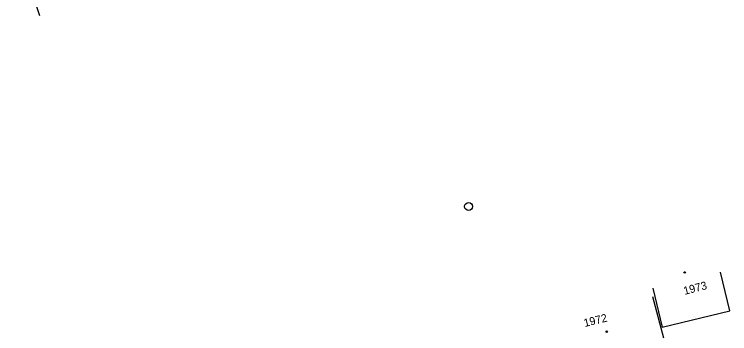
# Model space of a CAD drawing. Extents: x -539515 to -538098, y -1182060 to -1180157.
# Drawn here: x -538779.3 to -538689.9, y -1180429.4 to -1180389.5 of the extents above; entities that cross this region are included whole.
import ezdxf

# ---------------------------------------------------------------- set-up
doc = ezdxf.new("R2010")
doc.units = 0
for name, color, linetype in [('Vrstva 1', 7, 'Continuous'), ('Vrstva 27', 7, 'Continuous'), ('Vrstva 39', 7, 'Continuous'), ('Vrstva 47', 7, 'Continuous')]:
    doc.layers.add(name, color=color, linetype=linetype)

msp = doc.modelspace()

# ---------------------------------------------------------------- linework, layer by layer
at = {"layer": 'Vrstva 1'}
for p, q in [((-538779.32, -1180380.07), (-538776.17, -1180389.65)), ((-538689.9, -1180426.54), (-538691.068, -1180421.678)), ((-538699.518, -1180423.708), (-538698.35, -1180428.57)), ((-538699.528, -1180424.721), (-538698.183, -1180429.894)), ((-538698.35, -1180428.57), (-538689.9, -1180426.54))]:
    msp.add_line(p, q, dxfattribs=at)
at = {"layer": 'Vrstva 27'}
msp.add_circle((-538722.531, -1180413.492), 0.5, dxfattribs=at)
at = {"layer": 'Vrstva 39'}
for centre, radius in [((-538695.527, -1180421.721), 0.09), ((-538695.527, -1180421.721), 0.0398), ((-538705.262, -1180429.125), 0.09), ((-538705.262, -1180429.125), 0.0398)]:
    msp.add_circle(centre, radius, dxfattribs=at)

# ---------------------------------------------------------------- texts
at = {"layer": 'Vrstva 47'}
for s, rotation, p in [('1973', 14.57467, (-538695.537, -1180424.532)), ('1972', 13.68234, (-538708.021, -1180428.543))]:
    msp.add_text(s, height=1, rotation=rotation, dxfattribs=at).set_placement(p)

doc.saveas('drawing.dxf')
